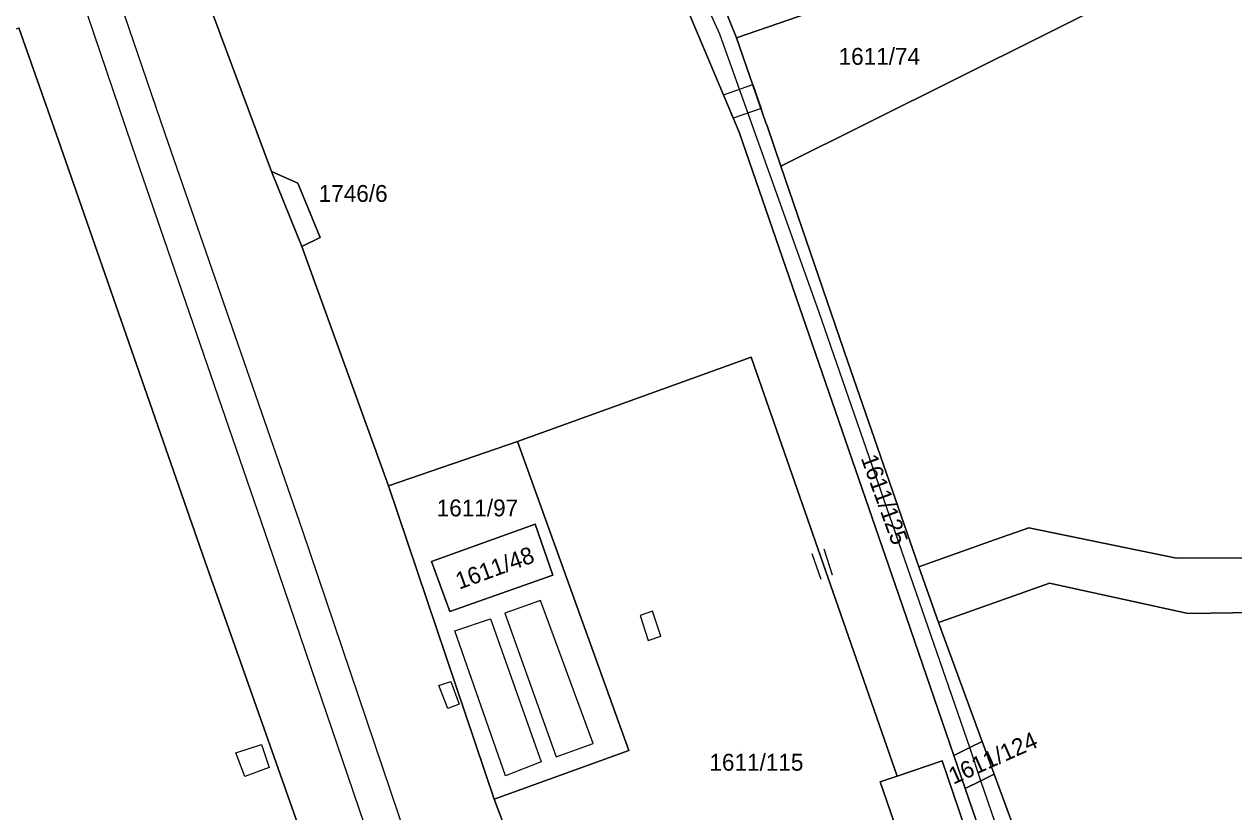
# Model space of a CAD drawing. Extents: x -263943 to -261149, y -1236934 to -1230686.
# Drawn here: x -262663.8 to -262520.3, y -1236367.8 to -1236274.3 of the extents above; entities that cross this region are included whole.
import ezdxf

# ---------------------------------------------------------------- set-up
doc = ezdxf.new("R2010")
doc.units = 0
for name, color, linetype in [('body_kn', 7, 'Continuous'), ('kladpar_druhypozemkov', 7, 'Continuous'), ('kladpar_hranice', 7, 'Continuous'), ('kladpar_parcelnecisla', 7, 'Continuous'), ('kladpar_plochy', 7, 'Continuous'), ('kladpar_sipky', 7, 'Continuous'), ('tarchy_linie', 7, 'Continuous'), ('zappar_hrandruhpozemk', 7, 'Continuous'), ('zuob_linie', 7, 'Continuous'), ('zuob_plochy', 7, 'Continuous')]:
    doc.layers.add(name, color=color, linetype=linetype)

msp = doc.modelspace()

# ---------------------------------------------------------------- linework, layer by layer
at = {"layer": 'body_kn'}
for p, q in [((-262581.29, -1236275.46), (-262581.29, -1236275.46)), ((-262579.3, -1236275.89), (-262579.3, -1236275.89)), ((-262579.3, -1236275.89), (-262579.3, -1236275.89)), ((-262577.37, -1236281.45), (-262577.37, -1236281.45)), ((-262580.86, -1236282.66), (-262580.86, -1236282.66)), ((-262580.86, -1236282.66), (-262580.86, -1236282.66)), ((-262576.38, -1236284.29), (-262576.38, -1236284.29)), ((-262579.69, -1236285.43), (-262579.69, -1236285.43)), ((-262579, -1236287.08), (-262579, -1236287.08)), ((-262575.8, -1236285.97), (-262575.8, -1236285.97)), ((-262575.66, -1236286.36), (-262575.66, -1236286.36)), ((-262647.1, -1236287.31), (-262647.1, -1236287.31)), ((-262659.55, -1236288.77), (-262659.55, -1236288.77)), ((-262651.08, -1236288.73), (-262651.08, -1236288.73)), ((-262574.03, -1236291.14), (-262574.03, -1236291.14)), ((-262634.5, -1236291.78), (-262634.5, -1236291.78)), ((-262631.37, -1236293.15), (-262631.37, -1236293.15)), ((-262628.7, -1236299.59), (-262628.7, -1236299.59)), ((-262630.9, -1236300.68), (-262630.9, -1236300.68)), ((-262630.9, -1236300.68), (-262630.9, -1236300.68)), ((-262569.47, -1236308.48), (-262569.47, -1236308.48)), ((-262577.55, -1236313.81), (-262577.55, -1236313.81)), ((-262566.07, -1236314.35), (-262566.07, -1236314.35)), ((-262605.3, -1236323.8), (-262605.3, -1236323.8)), ((-262620.62, -1236329.06), (-262620.62, -1236329.06)), ((-262630.81, -1236334.34), (-262630.81, -1236334.34)), ((-262603.2, -1236333.63), (-262603.2, -1236333.63)), ((-262545.41, -1236334.33), (-262545.41, -1236334.33)), ((-262544.6, -1236334.04), (-262544.6, -1236334.04)), ((-262634.88, -1236335.75), (-262634.88, -1236335.75)), ((-262548.66, -1236335.49), (-262548.66, -1236335.49)), ((-262548.66, -1236335.49), (-262548.66, -1236335.49)), ((-262570.35, -1236337.1), (-262570.35, -1236337.1)), ((-262568.91, -1236336.6), (-262568.91, -1236336.6)), ((-262642.35, -1236338.08), (-262642.35, -1236338.08)), ((-262642.35, -1236338.08), (-262642.35, -1236338.08)), ((-262615.5, -1236338.05), (-262615.5, -1236338.05)), ((-262615.5, -1236338.05), (-262615.5, -1236338.05)), ((-262557.64, -1236338.69), (-262557.64, -1236338.69)), ((-262527.07, -1236337.67), (-262527.07, -1236337.67)), ((-262601.11, -1236339.65), (-262601.11, -1236339.65)), ((-262569.27, -1236340.16), (-262569.27, -1236340.16)), ((-262567.91, -1236339.65), (-262567.91, -1236339.65)), ((-262542.14, -1236340.6), (-262542.14, -1236340.6)), ((-262602.57, -1236342.69), (-262602.57, -1236342.69)), ((-262560.04, -1236342.06), (-262560.04, -1236342.06)), ((-262613.33, -1236343.99), (-262613.33, -1236343.99)), ((-262606.81, -1236344.19), (-262606.81, -1236344.19)), ((-262606.81, -1236344.19), (-262606.81, -1236344.19)), ((-262590.72, -1236344.44), (-262590.72, -1236344.44)), ((-262590.72, -1236344.44), (-262590.72, -1236344.44)), ((-262589.28, -1236343.94), (-262589.28, -1236343.94)), ((-262525.69, -1236344.2), (-262525.69, -1236344.2)), ((-262608.51, -1236344.86), (-262608.51, -1236344.86)), ((-262556.89, -1236344.82), (-262556.89, -1236344.82)), ((-262555.32, -1236345.3), (-262555.32, -1236345.3)), ((-262554.29, -1236344.93), (-262554.29, -1236344.93)), ((-262612.75, -1236346.27), (-262612.75, -1236346.27)), ((-262612.75, -1236346.27), (-262612.75, -1236346.27)), ((-262589.8, -1236347.41), (-262589.8, -1236347.41)), ((-262588.27, -1236346.91), (-262588.27, -1236346.91)), ((-262614.64, -1236352.78), (-262614.64, -1236352.78)), ((-262614.64, -1236352.78), (-262614.64, -1236352.78)), ((-262613.2, -1236352.28), (-262613.2, -1236352.28)), ((-262613.56, -1236355.49), (-262613.56, -1236355.49)), ((-262612.2, -1236354.99), (-262612.2, -1236354.99)), ((-262635.68, -1236359.77), (-262635.68, -1236359.77)), ((-262596.3, -1236359.64), (-262596.3, -1236359.64)), ((-262551.62, -1236360.14), (-262551.62, -1236360.14)), ((-262551.62, -1236360.14), (-262551.62, -1236360.14)), ((-262550.14, -1236359.4), (-262550.14, -1236359.4)), ((-262550.14, -1236359.4), (-262550.14, -1236359.4)), ((-262638.73, -1236360.77), (-262638.73, -1236360.77)), ((-262638.73, -1236360.77), (-262638.73, -1236360.77)), ((-262602.49, -1236361.81), (-262602.49, -1236361.81)), ((-262600.71, -1236361.22), (-262600.71, -1236361.22)), ((-262592.07, -1236360.49), (-262592.07, -1236360.49)), ((-262554.88, -1236361.7), (-262554.88, -1236361.7)), ((-262553.5, -1236361.07), (-262553.5, -1236361.07)), ((-262553.5, -1236361.07), (-262553.5, -1236361.07)), ((-262634.76, -1236362.48), (-262634.76, -1236362.48)), ((-262548.71, -1236363.28), (-262548.71, -1236363.28)), ((-262548.71, -1236363.28), (-262548.71, -1236363.28)), ((-262637.65, -1236363.57), (-262637.65, -1236363.57)), ((-262606.73, -1236363.47), (-262606.73, -1236363.47)), ((-262562.23, -1236364.21), (-262562.23, -1236364.21)), ((-262562.23, -1236364.21), (-262562.23, -1236364.21)), ((-262560.24, -1236363.53), (-262560.24, -1236363.53)), ((-262550.28, -1236364.06), (-262550.28, -1236364.06)), ((-262550.28, -1236364.06), (-262550.28, -1236364.06)), ((-262552.15, -1236364.99), (-262552.15, -1236364.99)), ((-262552.15, -1236364.99), (-262552.15, -1236364.99)), ((-262608.06, -1236366.25), (-262608.06, -1236366.25)), ((-262608.06, -1236366.25), (-262608.06, -1236366.25))]:
    msp.add_line(p, q, dxfattribs=at)
at = {"layer": 'kladpar_druhypozemkov'}
for p, q in [((-262562.53, -1236277.15), (-262562.53, -1236277.15)), ((-262631.39, -1236295.78), (-262631.39, -1236295.78)), ((-262565.16, -1236324.03), (-262565.16, -1236324.03)), ((-262611.49, -1236330.49), (-262611.49, -1236330.49)), ((-262608.31, -1236337.29), (-262608.31, -1236337.29)), ((-262578.6, -1236360.47), (-262578.6, -1236360.47)), ((-262551.8, -1236362.15), (-262551.8, -1236362.15))]:
    msp.add_line(p, q, dxfattribs=at)
at = {"layer": 'kladpar_hranice'}
for p, q in [((-262550.14, -1236359.4), (-262548.71, -1236363.28)), ((-262592.07, -1236360.49), (-262608.06, -1236366.25)), ((-262552.15, -1236364.99), (-262553.5, -1236361.07))]:
    msp.add_line(p, q, dxfattribs=at)
for points in [[(-262588.55, -1236264.36), (-262579, -1236287.08), (-262560.04, -1236342.06), (-262553.5, -1236361.07), (-262552.15, -1236364.99), (-262546.1, -1236382.57), (-262543.84, -1236388.84), (-262545.47, -1236389.41), (-262554.88, -1236361.7), (-262560.24, -1236363.53), (-262577.55, -1236313.81), (-262605.3, -1236323.8), (-262620.62, -1236329.06), (-262630.9, -1236300.68), (-262628.7, -1236299.59), (-262631.37, -1236293.15), (-262634.5, -1236291.78), (-262648.54, -1236254.07), (-262648, -1236246.64), (-262639.91, -1236238.48), (-262664.48, -1236207.15), (-262681.18, -1236174.94), (-262699.7, -1236119.81)], [(-262664.48, -1236207.15), (-262648, -1236246.64), (-262648.54, -1236254.07), (-262634.5, -1236291.78), (-262630.9, -1236300.68), (-262620.62, -1236329.06), (-262608.06, -1236366.25), (-262593.33, -1236405.21), (-262580.27, -1236443.22)], [(-262579.3, -1236275.89), (-262580.81, -1236272.2), (-262577.14, -1236270.68), (-262499.75, -1236243.51), (-262509.98, -1236213.81), (-262503.99, -1236212.05), (-262492.2, -1236245.01), (-262491.92, -1236245.79), (-262579.3, -1236275.89)], [(-262553.5, -1236361.07), (-262560.04, -1236342.06), (-262579, -1236287.08), (-262588.55, -1236264.36), (-262599.29, -1236245.03), (-262614.55, -1236220.24), (-262612.27, -1236219.28), (-262610.51, -1236218.52), (-262595.9, -1236243.02), (-262584.73, -1236262.61), (-262580.81, -1236272.2), (-262579.3, -1236275.89), (-262575.8, -1236285.97), (-262575.66, -1236286.36), (-262574.03, -1236291.14), (-262566.07, -1236314.35), (-262557.64, -1236338.69), (-262555.32, -1236345.3), (-262550.14, -1236359.4)], [(-262579.3, -1236275.89), (-262491.92, -1236245.79), (-262490.54, -1236249.53), (-262574.03, -1236291.14), (-262575.66, -1236286.36), (-262575.8, -1236285.97), (-262579.3, -1236275.89)], [(-262548.66, -1236335.49), (-262557.64, -1236338.69), (-262566.07, -1236314.35), (-262574.03, -1236291.14), (-262490.54, -1236249.53), (-262473.59, -1236295.6), (-262466.18, -1236317.74), (-262499.82, -1236334.39), (-262508.85, -1236337.59), (-262527.07, -1236337.67), (-262544.6, -1236334.04), (-262545.41, -1236334.33), (-262548.66, -1236335.49)], [(-262642.35, -1236338.08), (-262623.64, -1236391.05), (-262603.25, -1236448.52), (-262686.84, -1236468.05), (-262780.06, -1236489.47), (-262796.24, -1236388.03), (-262804.88, -1236333.48), (-262777.92, -1236327.98), (-262779.92, -1236319.26), (-262779.84, -1236319.6), (-262664.48, -1236274.71), (-262659.55, -1236288.77), (-262642.35, -1236338.08)], [(-262603.25, -1236448.52), (-262623.64, -1236391.05), (-262642.35, -1236338.08), (-262659.55, -1236288.77), (-262664.48, -1236274.71)], [(-262630.9, -1236300.68), (-262634.5, -1236291.78), (-262631.37, -1236293.15), (-262628.7, -1236299.59), (-262630.9, -1236300.68)], [(-262562.23, -1236364.21), (-262552.74, -1236391.74), (-262593.33, -1236405.21), (-262608.06, -1236366.25), (-262592.07, -1236360.49), (-262605.3, -1236323.8), (-262577.55, -1236313.81), (-262560.24, -1236363.53), (-262562.23, -1236364.21)], [(-262497.64, -1236340.57), (-262507.15, -1236343.94), (-262525.69, -1236344.2), (-262542.14, -1236340.6), (-262554.29, -1236344.93), (-262555.32, -1236345.3), (-262557.64, -1236338.69), (-262548.66, -1236335.49), (-262545.41, -1236334.33), (-262544.6, -1236334.04), (-262527.07, -1236337.67), (-262508.85, -1236337.59), (-262499.82, -1236334.39), (-262464.77, -1236321.95), (-262462.86, -1236327.63), (-262497.64, -1236340.57)], [(-262608.06, -1236366.25), (-262620.62, -1236329.06), (-262605.3, -1236323.8), (-262592.07, -1236360.49)], [(-262439.44, -1236406.95), (-262439.23, -1236407.43), (-262446.44, -1236410.02), (-262475.57, -1236421.89), (-262480.29, -1236423.49), (-262490.28, -1236426.99), (-262492.85, -1236419.34), (-262511.32, -1236425.56), (-262524.93, -1236430.33), (-262532.54, -1236407.27), (-262548.71, -1236363.28), (-262550.14, -1236359.4), (-262555.32, -1236345.3), (-262554.29, -1236344.93), (-262542.14, -1236340.6), (-262525.69, -1236344.2), (-262507.15, -1236343.94), (-262497.64, -1236340.57), (-262462.86, -1236327.63), (-262435.35, -1236405.56), (-262439.44, -1236406.95)], [(-262613.33, -1236343.99), (-262601.11, -1236339.65), (-262603.2, -1236333.63), (-262615.5, -1236338.05), (-262613.33, -1236343.99)], [(-262615.5, -1236338.05), (-262603.2, -1236333.63), (-262601.11, -1236339.65), (-262613.33, -1236343.99), (-262615.5, -1236338.05)], [(-262550.14, -1236359.4), (-262551.62, -1236360.14), (-262553.5, -1236361.07)], [(-262553.5, -1236361.07), (-262551.62, -1236360.14), (-262550.14, -1236359.4)], [(-262552.74, -1236391.74), (-262562.23, -1236364.21), (-262560.24, -1236363.53), (-262554.88, -1236361.7), (-262545.47, -1236389.41), (-262552.74, -1236391.74)], [(-262548.71, -1236363.28), (-262550.28, -1236364.06), (-262552.15, -1236364.99)], [(-262552.15, -1236364.99), (-262550.28, -1236364.06), (-262548.71, -1236363.28)], [(-262548.71, -1236363.28), (-262532.54, -1236407.27), (-262524.93, -1236430.33), (-262522.45, -1236438.01), (-262519.49, -1236446.48), (-262516.13, -1236456.92), (-262507.69, -1236482.61), (-262488.62, -1236538.72)], [(-262419.33, -1236780.76), (-262472.55, -1236624.74), (-262483.29, -1236593.94), (-262494.28, -1236564.34), (-262499.2, -1236547.9), (-262509.72, -1236512.7), (-262514.56, -1236483.59), (-262521.3, -1236458.84), (-262524.46, -1236447.57), (-262526.83, -1236439.13), (-262528.88, -1236431.81), (-262543.84, -1236388.84), (-262546.1, -1236382.57), (-262552.15, -1236364.99)]]:
    msp.add_lwpolyline(points, dxfattribs=at)
at = {"layer": 'kladpar_plochy'}
for p, q in [((-262620.62, -1236329.06), (-262605.3, -1236323.8)), ((-262605.3, -1236323.8), (-262592.07, -1236360.49)), ((-262608.06, -1236366.25), (-262620.62, -1236329.06)), ((-262603.2, -1236333.63), (-262615.5, -1236338.05)), ((-262601.11, -1236339.65), (-262603.2, -1236333.63)), ((-262615.5, -1236338.05), (-262613.33, -1236343.99)), ((-262613.33, -1236343.99), (-262601.11, -1236339.65)), ((-262592.07, -1236360.49), (-262608.06, -1236366.25))]:
    msp.add_line(p, q, dxfattribs=at)
for points in [[(-262664.48, -1236207.15), (-262648, -1236246.64), (-262648.54, -1236254.07), (-262634.5, -1236291.78), (-262630.9, -1236300.68), (-262620.62, -1236329.06), (-262608.06, -1236366.25), (-262593.33, -1236405.21), (-262580.27, -1236443.22)], [(-262588.55, -1236264.36), (-262579, -1236287.08), (-262560.04, -1236342.06), (-262553.5, -1236361.07), (-262552.15, -1236364.99), (-262546.1, -1236382.57), (-262543.84, -1236388.84), (-262545.47, -1236389.41), (-262554.88, -1236361.7), (-262560.24, -1236363.53), (-262577.55, -1236313.81), (-262605.3, -1236323.8), (-262620.62, -1236329.06), (-262630.9, -1236300.68), (-262628.7, -1236299.59), (-262631.37, -1236293.15), (-262634.5, -1236291.78), (-262648.54, -1236254.07)], [(-262603.25, -1236448.52), (-262623.64, -1236391.05), (-262642.35, -1236338.08), (-262659.55, -1236288.77), (-262664.48, -1236274.71)], [(-262528.88, -1236431.81), (-262543.84, -1236388.84), (-262546.1, -1236382.57), (-262552.15, -1236364.99), (-262550.28, -1236364.06), (-262548.71, -1236363.28), (-262532.54, -1236407.27), (-262524.93, -1236430.33)]]:
    msp.add_lwpolyline(points, dxfattribs=at)
for points in [[(-262579.3, -1236275.89), (-262580.81, -1236272.2), (-262577.14, -1236270.68), (-262499.75, -1236243.51), (-262509.98, -1236213.81), (-262503.99, -1236212.05), (-262492.2, -1236245.01), (-262491.92, -1236245.79)], [(-262553.5, -1236361.07), (-262560.04, -1236342.06), (-262579, -1236287.08), (-262588.55, -1236264.36), (-262599.29, -1236245.03), (-262614.55, -1236220.24), (-262612.27, -1236219.28), (-262610.51, -1236218.52), (-262595.9, -1236243.02), (-262584.73, -1236262.61), (-262580.81, -1236272.2), (-262579.3, -1236275.89), (-262575.8, -1236285.97), (-262575.66, -1236286.36), (-262574.03, -1236291.14), (-262566.07, -1236314.35), (-262557.64, -1236338.69), (-262555.32, -1236345.3), (-262550.14, -1236359.4), (-262551.62, -1236360.14)], [(-262579.3, -1236275.89), (-262491.92, -1236245.79), (-262490.54, -1236249.53), (-262574.03, -1236291.14), (-262575.66, -1236286.36), (-262575.8, -1236285.97)], [(-262548.66, -1236335.49), (-262557.64, -1236338.69), (-262566.07, -1236314.35), (-262574.03, -1236291.14), (-262490.54, -1236249.53), (-262473.59, -1236295.6), (-262466.18, -1236317.74), (-262499.82, -1236334.39), (-262508.85, -1236337.59), (-262527.07, -1236337.67), (-262544.6, -1236334.04), (-262545.41, -1236334.33)], [(-262642.35, -1236338.08), (-262623.64, -1236391.05), (-262603.25, -1236448.52), (-262686.84, -1236468.05), (-262780.06, -1236489.47), (-262796.24, -1236388.03), (-262804.88, -1236333.48), (-262777.92, -1236327.98), (-262779.92, -1236319.26), (-262779.84, -1236319.6), (-262664.48, -1236274.71), (-262659.55, -1236288.77)], [(-262630.9, -1236300.68), (-262634.5, -1236291.78), (-262631.37, -1236293.15), (-262628.7, -1236299.59)], [(-262562.23, -1236364.21), (-262552.74, -1236391.74), (-262593.33, -1236405.21), (-262608.06, -1236366.25), (-262592.07, -1236360.49), (-262605.3, -1236323.8), (-262577.55, -1236313.81), (-262560.24, -1236363.53)], [(-262497.64, -1236340.57), (-262507.15, -1236343.94), (-262525.69, -1236344.2), (-262542.14, -1236340.6), (-262554.29, -1236344.93), (-262555.32, -1236345.3), (-262557.64, -1236338.69), (-262548.66, -1236335.49), (-262545.41, -1236334.33), (-262544.6, -1236334.04), (-262527.07, -1236337.67), (-262508.85, -1236337.59), (-262499.82, -1236334.39), (-262464.77, -1236321.95), (-262462.86, -1236327.63)], [(-262439.44, -1236406.95), (-262439.23, -1236407.43), (-262446.44, -1236410.02), (-262475.57, -1236421.89), (-262480.29, -1236423.49), (-262490.28, -1236426.99), (-262492.85, -1236419.34), (-262511.32, -1236425.56), (-262524.93, -1236430.33), (-262532.54, -1236407.27), (-262548.71, -1236363.28), (-262550.14, -1236359.4), (-262555.32, -1236345.3), (-262554.29, -1236344.93), (-262542.14, -1236340.6), (-262525.69, -1236344.2), (-262507.15, -1236343.94), (-262497.64, -1236340.57), (-262462.86, -1236327.63), (-262435.35, -1236405.56)], [(-262615.5, -1236338.05), (-262603.2, -1236333.63), (-262601.11, -1236339.65), (-262613.33, -1236343.99)], [(-262553.5, -1236361.07), (-262551.62, -1236360.14), (-262550.14, -1236359.4), (-262548.71, -1236363.28), (-262550.28, -1236364.06), (-262552.15, -1236364.99)], [(-262552.74, -1236391.74), (-262562.23, -1236364.21), (-262560.24, -1236363.53), (-262554.88, -1236361.7), (-262545.47, -1236389.41)]]:
    msp.add_lwpolyline(points, close=True, dxfattribs=at)
at = {"layer": 'kladpar_sipky'}
msp.add_line((-262631.16, -1236297.06), (-262631.16, -1236297.06), dxfattribs=at)
at = {"layer": 'tarchy_linie'}
msp.add_lwpolyline([(-262580.86, -1236282.66), (-262577.37, -1236281.45), (-262576.38, -1236284.29), (-262579.69, -1236285.43), (-262580.86, -1236282.66)], dxfattribs=at)
at = {"layer": 'zappar_hrandruhpozemk'}
for p, q in [((-262581.29, -1236275.46), (-262586.25, -1236264.55)), ((-262614.87, -1236381.45), (-262630.81, -1236334.34)), ((-262634.88, -1236335.75), (-262618.85, -1236382.87)), ((-262570.35, -1236337.1), (-262569.27, -1236340.16)), ((-262567.91, -1236339.65), (-262568.91, -1236336.6)), ((-262602.57, -1236342.69), (-262606.81, -1236344.19)), ((-262596.3, -1236359.64), (-262602.57, -1236342.69)), ((-262590.72, -1236344.44), (-262589.8, -1236347.41)), ((-262612.75, -1236346.27), (-262608.51, -1236344.86)), ((-262608.51, -1236344.86), (-262602.49, -1236361.81)), ((-262551.62, -1236360.14), (-262556.89, -1236344.82)), ((-262613.56, -1236355.49), (-262614.64, -1236352.78)), ((-262550.28, -1236364.06), (-262551.62, -1236360.14)), ((-262637.65, -1236363.57), (-262638.73, -1236360.77))]:
    msp.add_line(p, q, dxfattribs=at)
for points in [[(-262630.81, -1236334.34), (-262647.1, -1236287.31), (-262663.12, -1236240.38)], [(-262667.03, -1236241.8), (-262651.08, -1236288.73), (-262634.88, -1236335.75)], [(-262556.89, -1236344.82), (-262569.47, -1236308.48), (-262581.29, -1236275.46)], [(-262606.81, -1236344.19), (-262600.71, -1236361.22), (-262596.3, -1236359.64)], [(-262589.8, -1236347.41), (-262588.27, -1236346.91), (-262589.28, -1236343.94), (-262590.72, -1236344.44)], [(-262602.49, -1236361.81), (-262606.73, -1236363.47), (-262612.75, -1236346.27)], [(-262614.64, -1236352.78), (-262613.2, -1236352.28), (-262612.2, -1236354.99), (-262613.56, -1236355.49)], [(-262638.73, -1236360.77), (-262635.68, -1236359.77), (-262634.76, -1236362.48), (-262637.65, -1236363.57)], [(-262520.49, -1236450.66), (-262521.76, -1236446.98), (-262524.65, -1236438.57), (-262550.28, -1236364.06)]]:
    msp.add_lwpolyline(points, dxfattribs=at)
at = {"layer": 'zuob_linie'}
for points in [[(-262699.7, -1236119.81), (-262681.18, -1236174.94), (-262664.48, -1236207.15), (-262639.91, -1236238.48), (-262648, -1236246.64), (-262648.54, -1236254.07), (-262634.5, -1236291.78), (-262630.9, -1236300.68), (-262620.62, -1236329.06), (-262608.06, -1236366.25), (-262593.33, -1236405.21), (-262580.27, -1236443.22), (-262579.34, -1236442.89), (-262577.75, -1236447.63), (-262578.63, -1236447.93), (-262576.84, -1236453.1), (-262575.7, -1236456.35), (-262556.06, -1236512.78), (-262522.82, -1236607.43), (-262510.86, -1236641.99), (-262495.65, -1236686.15)], [(-262556.06, -1236512.78), (-262575.7, -1236456.35), (-262576.84, -1236453.1), (-262578.63, -1236447.93), (-262577.75, -1236447.63), (-262579.34, -1236442.89), (-262580.27, -1236443.22), (-262593.33, -1236405.21), (-262608.06, -1236366.25), (-262620.62, -1236329.06), (-262630.9, -1236300.68), (-262634.5, -1236291.78), (-262648.54, -1236254.07), (-262648, -1236246.64), (-262639.91, -1236238.48), (-262664.48, -1236207.15), (-262681.18, -1236174.94), (-262699.7, -1236119.81)]]:
    msp.add_lwpolyline(points, dxfattribs=at)
at = {"layer": 'zuob_plochy'}
for points in [[(-262699.7, -1236119.81), (-262681.18, -1236174.94), (-262664.48, -1236207.15), (-262639.91, -1236238.48), (-262648, -1236246.64), (-262648.54, -1236254.07), (-262634.5, -1236291.78), (-262630.9, -1236300.68), (-262620.62, -1236329.06), (-262608.06, -1236366.25), (-262593.33, -1236405.21), (-262580.27, -1236443.22), (-262579.34, -1236442.89), (-262577.75, -1236447.63), (-262578.63, -1236447.93), (-262576.84, -1236453.1), (-262575.7, -1236456.35), (-262556.06, -1236512.78), (-262522.82, -1236607.43), (-262510.86, -1236641.99), (-262495.65, -1236686.15)], [(-262495.65, -1236686.15), (-262510.86, -1236641.99), (-262522.82, -1236607.43), (-262556.06, -1236512.78), (-262575.7, -1236456.35), (-262576.84, -1236453.1), (-262578.63, -1236447.93), (-262577.75, -1236447.63), (-262579.34, -1236442.89), (-262580.27, -1236443.22), (-262593.33, -1236405.21), (-262608.06, -1236366.25), (-262620.62, -1236329.06), (-262630.9, -1236300.68), (-262634.5, -1236291.78), (-262648.54, -1236254.07), (-262648, -1236246.64), (-262639.91, -1236238.48), (-262664.48, -1236207.15), (-262681.18, -1236174.94), (-262699.7, -1236119.81)]]:
    msp.add_lwpolyline(points, dxfattribs=at)

# ---------------------------------------------------------------- texts
at = {"layer": 'kladpar_parcelnecisla'}
for s, p in [('1611/74', (-262567.18, -1236279.1)), ('1746/6', (-262628.89, -1236295.37)), ('1611/97', (-262614.88, -1236332.69)), ('1611/115', (-262582.51, -1236362.87))]:
    msp.add_text(s, height=2, dxfattribs=at).set_placement(p)
for s, rotation, p in [('1611/125', 290, (-262564.57, -1236325.77)), ('1611/48', 20, (-262612.2, -1236341.39)), ('1611/124', 24, (-262553.56, -1236364.54))]:
    msp.add_text(s, height=2, rotation=rotation, dxfattribs=at).set_placement(p)

doc.saveas('drawing.dxf')
